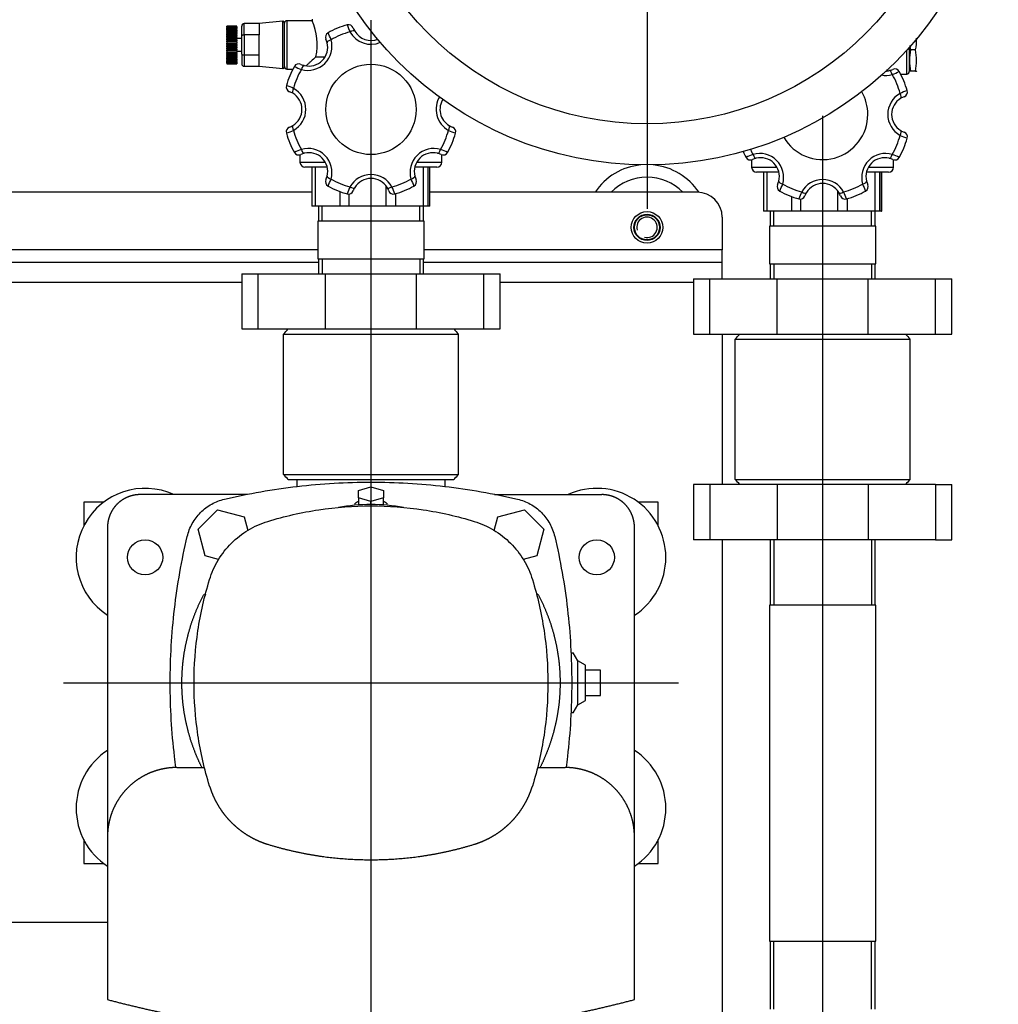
# Model space of a CAD drawing. Extents: x -132501 to 411300, y -42818 to 427495.
# Tile 287 of 330: x 249304 to 249694, y 241801 to 242193. Entities that reach past the tile are written whole.
import ezdxf

# ---------------------------------------------------------------- set-up
doc = ezdxf.new("R2010")
doc.units = 0
doc.header["$LTSCALE"] = 50
doc.linetypes.add('CENTER2', pattern=[28.575, 19.05, -3.175, 3.175, -3.175])
for name, color, linetype in [('1_ZOLL_OVALFLANS', 7, 'CONTINUOUS'), ('91040183_---', 7, 'CONTINUOUS'), ('91069235_FT_FUßB', 7, 'CONTINUOUS'), ('96052833_-_FT_DO', 7, 'CONTINUOUS'), ('96053355_-_FT_NI', 7, 'CONTINUOUS'), ('96055565_-_VIBRA', 7, 'CONTINUOUS'), ('96308586', 7, 'CONTINUOUS'), ('96402776_BLECHSC', 7, 'CONTINUOUS'), ('96871164_DD_18_P', 7, 'CONTINUOUS'), ('97823497_-_HAHN-', 7, 'CONTINUOUS'), ('97823500_-_VENTI', 7, 'CONTINUOUS'), ('__DEFILE04.EMEA.', 7, 'CONTINUOUS'), ('BOLZEN_DIN_976_1', 7, 'CONTINUOUS'), ('CRIE_5-4_A_FLEXI', 7, 'CONTINUOUS'), ('Default', 7, 'CONTINUOUS'), ('SCHEIBE_DIN_125_', 7, 'CONTINUOUS')]:
    doc.layers.add(name, color=color, linetype=linetype)

# ---------------------------------------------------------------- blocks, each defined once
blk = doc.blocks.new('SEANNOT_GROUP8')
at = {"layer": 'Default', "color": 7, "linetype": 'CENTER2'}
blk.add_line((115.388, 114.321), (115.388, 82.821), dxfattribs=at)
blk = doc.blocks.new('SEANNOT_GROUP10')
at = {"layer": 'Default', "color": 7, "linetype": 'CENTER2'}
blk.add_line((104.388, 90.336), (104.388, 36.266), dxfattribs=at)
blk = doc.blocks.new('SEANNOT_GROUP12')
at = {"layer": 'Default', "color": 7, "linetype": 'CENTER2'}
blk.add_line((92.138, 63.936), (116.638, 63.936), dxfattribs=at)
blk = doc.blocks.new('SEANNOT_GROUP18')
at = {"layer": 'Default', "color": 7, "linetype": 'CENTER2'}
blk.add_line((122.388, 86.536), (122.388, 36.266), dxfattribs=at)
blk = doc.blocks.new('SE1')
at = {"layer": '1_ZOLL_OVALFLANS', "color": 7, "linetype": 'Continuous'}
for p, q in [((99.238, 80.236), (99.892, 80.236)), ((99.238, 80.236), (99.238, 78.036)), ((99.892, 80.236), (102.575, 80.236)), ((99.892, 78.036), (99.892, 80.236)), ((102.575, 80.236), (106.202, 80.236)), ((102.575, 78.036), (102.575, 80.236)), ((106.202, 80.236), (108.885, 80.236)), ((106.202, 78.036), (106.202, 80.236)), ((108.885, 80.236), (109.538, 80.236)), ((108.885, 78.036), (108.885, 80.236)), ((109.538, 78.036), (109.538, 80.236)), ((99.238, 78.036), (99.892, 78.036)), ((99.892, 78.036), (102.575, 78.036)), ((102.575, 78.036), (106.202, 78.036)), ((106.202, 78.036), (108.885, 78.036)), ((108.885, 78.036), (109.538, 78.036)), ((117.892, 71.836), (117.238, 71.836)), ((117.238, 71.836), (117.238, 69.636)), ((120.575, 71.836), (117.892, 71.836)), ((117.892, 71.836), (117.892, 69.636)), ((124.202, 71.836), (120.575, 71.836)), ((120.575, 71.836), (120.575, 69.636)), ((126.885, 71.836), (124.202, 71.836)), ((124.202, 71.836), (124.202, 69.636)), ((126.885, 71.836), (127.538, 71.836)), ((126.885, 71.836), (126.885, 69.636)), ((127.538, 69.636), (127.538, 71.836)), ((117.892, 69.636), (117.238, 69.636)), ((120.575, 69.636), (117.892, 69.636)), ((124.202, 69.636), (120.575, 69.636)), ((126.885, 69.636), (124.202, 69.636)), ((126.885, 69.636), (127.538, 69.636))]:
    blk.add_line(p, q, dxfattribs=at)
at = {"layer": '91040183_---', "color": 7, "linetype": 'Continuous'}
for p, q in [((100.901, 72.236), (100.901, 77.836)), ((100.901, 77.836), (107.876, 77.836)), ((107.876, 72.236), (107.876, 77.836)), ((100.901, 72.236), (107.876, 72.236)), ((101.092, 72.036), (107.685, 72.036))]:
    blk.add_line(p, q, dxfattribs=at)
for centre, start, end in [((94.209, 84.436), 315.3923, 317.0805), ((114.568, 84.436), 222.9195, 224.6077), ((94.209, 65.635), 42.9195, 44.6077), ((114.568, 65.635), 135.3923, 137.0805)]:
    blk.add_arc(centre, 9.399, start, end, dxfattribs=at)
at = {"layer": '91069235_FT_FUßB', "color": 7, "linetype": 'Continuous'}
blk.add_line((93.888, 54.386), (82.888, 54.386), dxfattribs=at)
at = {"layer": '96052833_-_FT_DO', "color": 7, "linetype": 'Continuous'}
for p, q in [((102.293, 82.936), (102.293, 82.336)), ((102.441, 82.336), (102.441, 82.936)), ((106.336, 82.336), (106.336, 82.936)), ((106.484, 82.336), (106.484, 82.936)), ((106.508, 82.336), (102.268, 82.336)), ((102.268, 82.336), (102.268, 80.836)), ((106.508, 80.836), (106.508, 82.336)), ((102.268, 80.836), (106.508, 80.836)), ((102.293, 80.836), (102.293, 80.236)), ((102.441, 80.836), (102.441, 80.236)), ((106.336, 80.836), (106.336, 80.236)), ((106.484, 80.236), (106.484, 80.836))]:
    blk.add_line(p, q, dxfattribs=at)
at = {"layer": '96053355_-_FT_NI', "color": 7, "linetype": 'Continuous'}
for p, q in [((120.293, 69.636), (120.293, 67.036)), ((120.441, 69.636), (120.441, 67.036)), ((124.336, 69.636), (124.336, 67.036)), ((124.484, 67.036), (124.484, 69.636)), ((124.508, 67.036), (120.268, 67.036)), ((120.268, 67.036), (120.268, 53.636)), ((124.508, 53.636), (124.508, 67.036)), ((120.268, 53.636), (124.508, 53.636)), ((120.293, 53.636), (120.293, 50.936)), ((120.441, 50.936), (120.441, 53.636)), ((124.336, 50.936), (124.336, 53.636)), ((124.484, 50.936), (124.484, 53.636))]:
    blk.add_line(p, q, dxfattribs=at)
at = {"layer": '96055565_-_VIBRA', "color": 7, "linetype": 'Continuous'}
for radius, start, end in [(2.5, 95.785, 145.9442), (2.5, 33.982, 84.215), (2, 44.427, 135.573)]:
    blk.add_arc((115.388, 82.086), radius, start, end, dxfattribs=at)
at = {"layer": '96308586', "color": 7, "linetype": 'Continuous'}
for p, q in [((102.037, 83.486), (74.74, 83.486)), ((117.388, 83.486), (106.74, 83.486)), ((118.388, 82.486), (118.388, 81.186)), ((102.268, 81.186), (74.508, 81.186)), ((118.388, 81.186), (106.508, 81.186)), ((118.388, 80.686), (118.388, 81.186)), ((102.293, 80.686), (74.484, 80.686)), ((118.388, 80.686), (106.484, 80.686)), ((118.388, 80.036), (118.388, 80.686)), ((99.238, 79.886), (77.538, 79.886)), ((117.238, 79.886), (109.538, 79.886)), ((118.388, 77.836), (118.388, 71.836)), ((93.738, 71.136), (92.938, 71.136)), ((92.938, 71.136), (92.938, 70.185)), ((115.838, 71.136), (115.038, 71.136)), ((115.838, 70.185), (115.838, 71.136)), ((118.388, 69.636), (118.388, 49.832)), ((92.938, 57.687), (92.938, 56.736)), ((115.838, 56.736), (115.838, 57.687)), ((92.938, 56.736), (93.738, 56.736)), ((115.038, 56.736), (115.838, 56.736))]:
    blk.add_line(p, q, dxfattribs=at)
blk.add_circle((115.388, 82.086), 0.625, dxfattribs=at)
blk.add_arc((117.388, 82.486), 1, 0, 90, dxfattribs=at)
at = {"layer": '96402776_BLECHSC', "color": 7, "linetype": 'Continuous'}
for centre, start, end in [((95.388, 68.936), 65.38, 236.9443), ((113.388, 68.936), 0, 114.62), ((113.388, 68.936), 303.0557, 0), ((95.388, 58.936), 123.0557, 236.9443), ((113.388, 58.936), 0, 56.9443), ((113.388, 58.936), 303.0557, 0)]:
    blk.add_arc(centre, 2.75, start, end, dxfattribs=at)
at = {"layer": '96871164_DD_18_P', "color": 7, "linetype": 'Continuous'}
for radius in [14, 12.36]:
    blk.add_circle((115.388, 98.571), radius, dxfattribs=at)
at = {"layer": '97823497_-_HAHN-', "color": 7, "linetype": 'Continuous'}
for p, q in [((101.038, 90.321), (101.038, 88.391)), ((102.038, 90.321), (101.038, 90.321)), ((102.038, 90.386), (102.038, 90.321)), ((100.938, 88.491), (100.938, 90.221)), ((102.195, 88.886), (102.542, 88.886)), ((101.038, 88.391), (101.278, 88.391)), ((101.558, 84.977), (101.558, 84.686)), ((107.218, 84.686), (107.218, 84.977)), ((101.558, 84.686), (102.554, 84.686)), ((102.62, 84.486), (101.758, 84.486)), ((102.037, 84.486), (102.037, 82.936)), ((102.163, 84.486), (102.163, 82.936)), ((107.018, 84.486), (106.166, 84.486)), ((106.239, 84.686), (107.218, 84.686)), ((106.482, 82.936), (106.482, 84.486)), ((106.649, 84.486), (106.649, 82.936)), ((106.739, 82.936), (106.739, 84.486)), ((106.74, 82.936), (106.74, 84.486)), ((104.999, 82.936), (104.999, 83.718)), ((103.158, 82.936), (103.158, 83.509)), ((103.503, 83.409), (103.503, 82.936)), ((105.361, 83.424), (105.361, 82.936)), ((102.163, 82.936), (102.037, 82.936)), ((103.158, 82.936), (102.163, 82.936)), ((103.503, 82.936), (103.158, 82.936)), ((104.999, 82.936), (103.503, 82.936)), ((105.361, 82.936), (104.999, 82.936)), ((106.482, 82.936), (105.361, 82.936)), ((106.649, 82.936), (106.482, 82.936)), ((106.739, 82.936), (106.649, 82.936)), ((106.739, 82.936), (106.74, 82.936))]:
    blk.add_line(p, q, dxfattribs=at)
blk.add_circle((104.388, 86.786), 1.8, dxfattribs=at)
for centre, radius, start, end in [((101.038, 90.221), 0.1, 90, 180), ((99.915, 89.363), 2.329, 348.1648, 24.2701), ((104.388, 86.786), 3.5, 105.7062, 119.2938), ((104.388, 86.786), 3.2, 105.1405, 119.8595), ((103.495, 89.963), 0.2, 19.8906, 105.7062), ((105.916, 90.978), 2.608, 198.3989, 205.0326), ((104.388, 90.336), 0.955, 208.8805, 293.3013), ((104.388, 90.286), 0.75, 199.8906, 210.9306), ((104.388, 90.286), 0.75, 210.9306, 291.9204), ((101.878, 89.296), 0.955, 253.8805, 16.1195), ((102.774, 89.664), 0.2, 119.2938, 205.1094), ((101.914, 89.261), 0.75, 14.0694, 25.1094), ((100.343, 88.67), 2.609, 19.9677, 26.6008), ((101.914, 89.261), 0.75, 255.9306, 14.0694), ((101.038, 88.491), 0.1, 180, 270), ((104.388, 86.786), 3.5, 150.7062, 164.2938), ((104.388, 86.786), 3.2, 150.1405, 164.8595), ((101.51, 88.4), 0.2, 64.8906, 150.7062), ((102.504, 90.83), 2.608, 243.3989, 250.0326), ((101.914, 89.261), 0.75, 244.8906, 255.9306), ((101.212, 87.679), 0.2, 164.2938, 250.1094), ((100.196, 85.258), 2.609, 64.9677, 71.6008), ((100.838, 86.786), 0.955, 298.8805, 61.1195), ((100.888, 86.786), 0.75, 59.0694, 70.1094), ((100.888, 86.786), 0.75, 300.9306, 59.0694), ((107.938, 86.786), 0.955, 147.3657, 241.1195), ((107.888, 86.786), 0.75, 146.2719, 239.0694), ((101.212, 85.892), 0.2, 109.8906, 195.7062), ((100.196, 88.313), 2.608, 288.3989, 295.0326), ((100.888, 86.786), 0.75, 289.8906, 300.9306), ((104.388, 86.786), 3.2, 195.1405, 209.8595), ((104.388, 86.786), 3.2, 330.1405, 344.8595), ((108.581, 88.313), 2.609, 244.9677, 251.6008), ((107.888, 86.786), 0.75, 239.0694, 250.1094), ((107.565, 85.892), 0.2, 344.2938, 70.1094), ((104.388, 86.786), 3.5, 195.7062, 209.2938), ((104.388, 86.786), 3.5, 330.7062, 344.2938), ((102.504, 82.741), 2.609, 109.9677, 116.6008), ((101.878, 84.276), 0.955, 343.8805, 106.1195), ((106.899, 84.276), 0.955, 73.8805, 196.1195), ((106.273, 82.741), 2.608, 63.3989, 70.0326), ((101.51, 85.171), 0.2, 209.2938, 295.1094), ((101.914, 84.311), 0.75, 104.0694, 115.1094), ((101.914, 84.311), 0.75, 345.9306, 104.0694), ((106.863, 84.311), 0.75, 75.9306, 194.0694), ((106.863, 84.311), 0.75, 64.8906, 75.9306), ((107.266, 85.171), 0.2, 244.8906, 330.7062), ((101.758, 84.686), 0.2, 180, 270), ((107.018, 84.686), 0.2, 270, 0), ((102.774, 83.908), 0.2, 154.8906, 240.7062), ((101.914, 84.311), 0.75, 334.8906, 345.9306), ((100.344, 84.901), 2.608, 333.3989, 340.0326), ((104.388, 86.786), 3.2, 240.1405, 254.8595), ((104.388, 83.236), 0.955, 28.8805, 151.1195), ((104.388, 83.286), 0.75, 30.9306, 149.0694), ((104.388, 86.786), 3.2, 285.1405, 299.8595), ((108.433, 84.901), 2.609, 199.9677, 206.6008), ((106.003, 83.908), 0.2, 299.2938, 25.1094), ((106.863, 84.311), 0.75, 194.0694, 205.1094), ((104.388, 86.786), 3.5, 240.7062, 254.2938), ((105.916, 82.593), 2.609, 154.9677, 161.6008), ((104.388, 83.286), 0.75, 149.0694, 160.1094), ((104.388, 83.286), 0.75, 19.8906, 30.9306), ((102.861, 82.593), 2.608, 18.3989, 25.0326), ((104.388, 86.786), 3.5, 285.7062, 299.2938), ((103.495, 83.609), 0.2, 254.2938, 340.1094), ((105.282, 83.609), 0.2, 199.8906, 285.7062)]:
    blk.add_arc(centre, radius, start, end, dxfattribs=at)
for centre, major_axis, start_param, end_param in [((103.573, 89.797), (-0.172, -0.103), 3.141593, 4.603327), ((102.835, 89.492), (0.194, 0.049), 1.679859, 3.141593), ((101.683, 88.339), (-0.049, -0.194), 3.141593, 4.603327), ((101.377, 87.601), (-0.103, -0.172), 4.821451, 6.283185), ((101.377, 85.971), (0.103, -0.172), 3.141593, 4.603327), ((107.4, 85.971), (-0.103, -0.172), 1.679859, 3.141593), ((101.683, 85.232), (-0.049, 0.194), 1.679859, 3.141593), ((107.094, 85.232), (0.049, 0.194), 3.141593, 4.603327), ((102.835, 84.08), (0.194, -0.049), 3.141593, 4.603327), ((105.942, 84.08), (-0.194, -0.049), 1.679859, 3.141593), ((103.573, 83.774), (-0.172, 0.103), 1.679859, 3.141593), ((105.203, 83.774), (0.172, 0.103), 3.141593, 4.603327)]:
    blk.add_ellipse(centre, major_axis=major_axis, ratio=0.387206, start_param=start_param, end_param=end_param, dxfattribs=at)
blk.add_open_spline([(102.195, 88.886), (102.128, 88.822), (102.064, 88.762), (101.972, 88.677), (101.942, 88.649), (101.885, 88.596), (101.857, 88.572), (101.82, 88.537), (101.808, 88.527), (101.796, 88.516)], degree=3, knots=[0, 0, 0, 0, 0.125, 0.125, 0.1875, 0.1875, 0.25, 0.25, 0.2801282, 0.2801282, 0.2801282, 0.2801282], dxfattribs=at)
at = {"layer": '97823500_-_VENTI', "color": 7, "linetype": 'Continuous'}
for p, q in [((100.873, 90.3), (99.928, 90.206)), ((100.873, 88.411), (100.873, 90.3)), ((100.928, 90.251), (100.928, 88.461)), ((98.638, 90.105), (98.638, 90.103)), ((99.038, 90.105), (98.638, 90.105)), ((98.638, 90.096), (98.638, 90.103)), ((98.638, 90.103), (99.038, 90.103)), ((98.638, 90.096), (98.638, 90.088)), ((99.038, 90.096), (98.638, 90.096)), ((98.638, 90.076), (98.638, 90.088)), ((98.638, 90.088), (99.038, 90.088)), ((98.638, 90.076), (98.638, 90.062)), ((99.038, 90.076), (98.638, 90.076)), ((98.638, 90.044), (98.638, 90.062)), ((98.638, 90.062), (99.038, 90.062)), ((98.638, 90.044), (98.638, 90.025)), ((99.038, 90.044), (98.638, 90.044)), ((98.638, 90.001), (98.638, 90.025)), ((98.638, 90.025), (99.038, 90.025)), ((98.638, 90.001), (98.638, 89.977)), ((99.038, 90.001), (98.638, 90.001)), ((98.638, 89.947), (98.638, 89.977)), ((98.638, 89.977), (99.038, 89.977)), ((98.638, 89.947), (98.638, 89.919)), ((99.038, 89.947), (98.638, 89.947)), ((98.638, 89.885), (98.638, 89.919)), ((98.638, 89.919), (99.038, 89.919)), ((98.638, 89.885), (98.638, 89.853)), ((99.038, 89.885), (98.638, 89.885)), ((98.638, 89.814), (98.638, 89.853)), ((98.638, 89.853), (99.038, 89.853)), ((99.038, 90.105), (99.038, 90.103)), ((99.038, 90.096), (99.038, 90.103)), ((99.038, 90.096), (99.038, 90.088)), ((99.038, 90.076), (99.038, 90.088)), ((99.038, 90.076), (99.038, 90.062)), ((99.038, 90.044), (99.038, 90.062)), ((99.038, 90.044), (99.038, 90.025)), ((99.038, 90.001), (99.038, 90.025)), ((99.038, 90.001), (99.038, 89.977)), ((99.038, 89.947), (99.038, 89.977)), ((99.038, 89.947), (99.038, 89.919)), ((99.038, 89.885), (99.038, 89.919)), ((99.038, 89.885), (99.038, 89.853)), ((99.038, 89.814), (99.038, 89.853)), ((99.238, 89.73), (99.238, 90.106)), ((99.338, 89.756), (99.338, 90.206)), ((99.928, 90.206), (99.338, 90.206)), ((99.928, 90.206), (99.928, 89.756)), ((100.938, 90.206), (100.928, 90.206)), ((98.638, 89.814), (98.638, 89.779)), ((99.038, 89.814), (98.638, 89.814)), ((98.638, 89.736), (98.638, 89.779)), ((98.638, 89.779), (99.038, 89.779)), ((98.638, 89.736), (98.638, 89.698)), ((99.038, 89.736), (98.638, 89.736)), ((98.638, 89.652), (98.638, 89.698)), ((98.638, 89.698), (99.038, 89.698)), ((98.638, 89.652), (98.638, 89.611)), ((99.038, 89.652), (98.638, 89.652)), ((98.638, 89.564), (98.638, 89.611)), ((98.638, 89.611), (99.038, 89.611)), ((98.638, 89.564), (98.638, 89.521)), ((99.038, 89.564), (98.638, 89.564)), ((98.638, 89.472), (98.638, 89.521)), ((98.638, 89.521), (99.038, 89.521)), ((98.638, 89.472), (98.638, 89.428)), ((99.038, 89.472), (98.638, 89.472)), ((99.038, 89.814), (99.038, 89.779)), ((99.038, 89.736), (99.038, 89.779)), ((99.038, 89.736), (99.038, 89.698)), ((99.038, 89.652), (99.038, 89.698)), ((99.038, 89.652), (99.038, 89.611)), ((99.038, 89.564), (99.038, 89.611)), ((99.238, 89.606), (99.038, 89.606)), ((99.038, 89.564), (99.038, 89.521)), ((99.038, 89.472), (99.038, 89.521)), ((99.038, 89.472), (99.038, 89.428)), ((99.238, 88.982), (99.238, 89.73)), ((99.928, 89.756), (99.338, 89.756)), ((99.338, 89.756), (99.338, 88.956)), ((99.928, 88.956), (99.928, 89.756)), ((100.938, 89.756), (100.928, 89.756)), ((98.638, 89.378), (98.638, 89.428)), ((98.638, 89.428), (99.038, 89.428)), ((98.638, 89.378), (98.638, 89.334)), ((99.038, 89.378), (98.638, 89.378)), ((98.638, 89.284), (98.638, 89.334)), ((98.638, 89.334), (99.038, 89.334)), ((98.638, 89.284), (98.638, 89.24)), ((99.038, 89.284), (98.638, 89.284)), ((98.638, 89.191), (98.638, 89.24)), ((98.638, 89.24), (99.038, 89.24)), ((98.638, 89.191), (98.638, 89.148)), ((99.038, 89.191), (98.638, 89.191)), ((98.638, 89.1), (98.638, 89.148)), ((98.638, 89.148), (99.038, 89.148)), ((98.638, 89.1), (98.638, 89.059)), ((99.038, 89.1), (98.638, 89.1)), ((99.038, 89.378), (99.038, 89.428)), ((99.038, 89.378), (99.038, 89.334)), ((99.038, 89.284), (99.038, 89.334)), ((99.038, 89.284), (99.038, 89.24)), ((99.038, 89.191), (99.038, 89.24)), ((99.038, 89.191), (99.038, 89.148)), ((99.038, 89.1), (99.038, 89.148)), ((99.038, 89.106), (99.238, 89.106)), ((99.038, 89.1), (99.038, 89.059)), ((98.638, 89.014), (98.638, 89.059)), ((98.638, 89.059), (99.038, 89.059)), ((98.638, 89.014), (98.638, 88.975)), ((99.038, 89.014), (98.638, 89.014)), ((98.638, 88.933), (98.638, 88.975)), ((98.638, 88.975), (99.038, 88.975)), ((98.638, 88.933), (98.638, 88.897)), ((99.038, 88.933), (98.638, 88.933)), ((98.638, 88.859), (98.638, 88.897)), ((98.638, 88.897), (99.038, 88.897)), ((98.638, 88.859), (98.638, 88.826)), ((99.038, 88.859), (98.638, 88.859)), ((98.638, 88.792), (98.638, 88.826)), ((98.638, 88.826), (99.038, 88.826)), ((98.638, 88.792), (98.638, 88.764)), ((99.038, 88.792), (98.638, 88.792)), ((98.638, 88.735), (98.638, 88.764)), ((98.638, 88.764), (99.038, 88.764)), ((98.638, 88.735), (98.638, 88.711)), ((99.038, 88.735), (98.638, 88.735)), ((98.638, 88.687), (98.638, 88.711)), ((98.638, 88.711), (99.038, 88.711)), ((98.638, 88.687), (98.638, 88.668)), ((99.038, 88.687), (98.638, 88.687)), ((99.038, 89.014), (99.038, 89.059)), ((99.038, 89.014), (99.038, 88.975)), ((99.038, 88.933), (99.038, 88.975)), ((99.038, 88.933), (99.038, 88.897)), ((99.038, 88.859), (99.038, 88.897)), ((99.038, 88.859), (99.038, 88.826)), ((99.038, 88.792), (99.038, 88.826)), ((99.038, 88.792), (99.038, 88.764)), ((99.038, 88.735), (99.038, 88.764)), ((99.038, 88.735), (99.038, 88.711)), ((99.038, 88.687), (99.038, 88.711)), ((99.038, 88.687), (99.038, 88.668)), ((99.238, 88.982), (99.238, 88.606)), ((99.338, 88.956), (99.928, 88.956)), ((99.338, 88.956), (99.338, 88.506)), ((99.928, 88.506), (99.928, 88.956)), ((100.928, 88.956), (100.938, 88.956)), ((98.638, 88.65), (98.638, 88.668)), ((98.638, 88.668), (99.038, 88.668)), ((98.638, 88.65), (98.638, 88.636)), ((99.038, 88.65), (98.638, 88.65)), ((98.638, 88.624), (98.638, 88.636)), ((98.638, 88.636), (99.038, 88.636)), ((98.638, 88.624), (98.638, 88.615)), ((99.038, 88.624), (98.638, 88.624)), ((98.638, 88.609), (98.638, 88.615)), ((98.638, 88.615), (99.038, 88.615)), ((98.638, 88.609), (98.638, 88.606)), ((99.038, 88.609), (98.638, 88.609)), ((98.638, 88.606), (99.038, 88.606)), ((99.038, 88.65), (99.038, 88.668)), ((99.038, 88.65), (99.038, 88.636)), ((99.038, 88.624), (99.038, 88.636)), ((99.038, 88.624), (99.038, 88.615)), ((99.038, 88.609), (99.038, 88.615)), ((99.038, 88.609), (99.038, 88.606)), ((99.338, 88.506), (99.928, 88.506)), ((99.928, 88.506), (100.873, 88.411)), ((100.928, 88.506), (100.938, 88.506))]:
    blk.add_line(p, q, dxfattribs=at)
for centre, radius, start, end in [((100.878, 90.251), 0.05, 0, 95.7106), ((99.338, 90.106), 0.1, 90, 180), ((99.338, 88.606), 0.1, 180, 270), ((100.878, 88.461), 0.05, 264.2894, 0)]:
    blk.add_arc(centre, radius, start, end, dxfattribs=at)
for points in [[(99.238, 89.73), (99.238, 89.733), (99.241, 89.737), (99.251, 89.743), (99.258, 89.746), (99.276, 89.751), (99.287, 89.753), (99.312, 89.755), (99.325, 89.756), (99.338, 89.756)], [(99.238, 88.982), (99.238, 88.978), (99.241, 88.975), (99.251, 88.969), (99.258, 88.966), (99.276, 88.961), (99.287, 88.959), (99.312, 88.956), (99.325, 88.956), (99.338, 88.956)]]:
    blk.add_open_spline(points, degree=3, knots=[0, 0, 0, 0, 0.25, 0.25, 0.5, 0.5, 0.75, 0.75, 1, 1, 1, 1], dxfattribs=at)
at = {"layer": '__DEFILE04.EMEA.', "color": 7, "linetype": 'Continuous'}
for p, q in [((125.738, 88.191), (125.738, 89.143)), ((125.838, 89.254), (125.838, 88.291)), ((126.088, 89.156), (125.888, 89.156)), ((125.838, 88.324), (125.845, 88.306)), ((125.888, 88.306), (125.845, 88.306)), ((126.088, 88.306), (125.888, 88.306)), ((126.088, 88.306), (126.132, 88.306)), ((126.132, 88.306), (126.138, 88.324)), ((125.499, 88.191), (125.738, 88.191)), ((119.558, 84.777), (119.558, 84.486)), ((125.218, 84.486), (125.218, 84.777)), ((119.558, 84.486), (120.545, 84.486)), ((124.243, 84.486), (125.218, 84.486)), ((120.62, 84.286), (119.758, 84.286)), ((120.037, 84.286), (120.037, 82.736)), ((120.163, 84.286), (120.163, 82.736)), ((125.018, 84.286), (124.161, 84.286)), ((124.482, 82.736), (124.482, 84.286)), ((124.649, 84.286), (124.649, 82.736)), ((124.739, 82.736), (124.739, 84.286)), ((124.74, 82.736), (124.74, 84.286)), ((121.158, 82.736), (121.158, 83.309)), ((121.503, 83.209), (121.503, 82.736)), ((122.999, 82.736), (122.999, 83.518)), ((123.361, 83.224), (123.361, 82.736)), ((120.163, 82.736), (120.037, 82.736)), ((121.158, 82.736), (120.163, 82.736)), ((120.293, 82.736), (120.293, 82.136)), ((120.441, 82.136), (120.441, 82.736)), ((121.503, 82.736), (121.158, 82.736)), ((122.999, 82.736), (121.503, 82.736)), ((123.361, 82.736), (122.999, 82.736)), ((124.482, 82.736), (123.361, 82.736)), ((124.336, 82.136), (124.336, 82.736)), ((124.649, 82.736), (124.482, 82.736)), ((124.484, 82.136), (124.484, 82.736)), ((124.739, 82.736), (124.649, 82.736)), ((124.739, 82.736), (124.74, 82.736)), ((124.508, 82.136), (120.268, 82.136)), ((120.268, 82.136), (120.268, 80.636)), ((124.508, 80.636), (124.508, 82.136)), ((120.268, 80.636), (124.508, 80.636)), ((120.293, 80.636), (120.293, 80.036)), ((120.441, 80.636), (120.441, 80.036)), ((124.336, 80.636), (124.336, 80.036)), ((124.484, 80.036), (124.484, 80.636)), ((117.238, 80.036), (117.892, 80.036)), ((117.238, 80.036), (117.238, 77.836)), ((117.892, 80.036), (120.575, 80.036)), ((117.892, 77.836), (117.892, 80.036)), ((120.575, 80.036), (124.202, 80.036)), ((120.575, 77.836), (120.575, 80.036)), ((124.202, 80.036), (126.885, 80.036)), ((124.202, 77.836), (124.202, 80.036)), ((126.885, 80.036), (127.538, 80.036)), ((126.885, 77.836), (126.885, 80.036)), ((127.538, 77.836), (127.538, 80.036)), ((117.238, 77.836), (117.892, 77.836)), ((117.892, 77.836), (120.575, 77.836)), ((120.575, 77.836), (124.202, 77.836)), ((124.202, 77.836), (126.885, 77.836)), ((126.885, 77.836), (127.538, 77.836)), ((118.901, 72.036), (118.901, 77.636)), ((118.901, 77.636), (125.876, 77.636)), ((125.876, 72.036), (125.876, 77.636)), ((118.901, 72.036), (125.876, 72.036))]:
    blk.add_line(p, q, dxfattribs=at)
for centre, radius, start, end in [((124.031, 89.581), 2.1, 348.3265, 1.2353), ((124.031, 89.581), 2.1, 348.3265, 1.2036), ((127.945, 88.731), 2.1, 168.3265, 191.6735), ((127.945, 88.731), 2.1, 168.3265, 191.6735), ((127.945, 89.581), 2.1, 186.7372, 191.6735), ((127.945, 89.581), 2.1, 186.7511, 191.6735), ((124.031, 88.731), 2.1, 348.3265, 11.6735), ((124.031, 88.731), 2.1, 348.3265, 11.6735), ((124.863, 89.061), 0.75, 272.2962, 284.0694), ((124.863, 89.061), 0.75, 284.0694, 295.1094), ((124.273, 90.631), 2.609, 289.9677, 296.6008), ((125.266, 88.2), 0.2, 29.2938, 115.1094), ((122.388, 86.586), 3.5, 15.7062, 29.2938), ((125.738, 88.291), 0.1, 270, 0), ((124.899, 89.096), 0.955, 259.3239, 286.1195), ((122.388, 86.586), 3.2, 15.1405, 29.8595), ((126.581, 85.058), 2.608, 108.3989, 115.0326), ((125.565, 87.479), 0.2, 289.8906, 15.7062), ((122.388, 86.586), 1.8, 0, 30.1503), ((125.938, 86.586), 0.955, 118.8805, 241.1195), ((125.888, 86.586), 0.75, 120.9306, 239.0694), ((125.888, 86.586), 0.75, 109.8906, 120.9306), ((122.388, 86.586), 1.8, 210.425, 0), ((125.888, 86.586), 0.75, 239.0694, 250.1094), ((122.388, 86.586), 3.2, 330.1405, 344.8595), ((122.388, 86.586), 3.5, 330.7062, 344.2938), ((126.581, 88.113), 2.609, 244.9677, 251.6008), ((125.565, 85.692), 0.2, 344.2938, 70.1094), ((122.388, 86.586), 3.2, 205.8453, 209.8595), ((122.388, 86.586), 3.5, 205.0375, 209.2938), ((120.504, 82.541), 2.609, 109.9677, 116.6008), ((119.51, 84.971), 0.2, 209.2938, 295.1094), ((119.914, 84.111), 0.75, 104.0694, 115.1094), ((119.878, 84.076), 0.955, 343.8805, 106.1195), ((119.914, 84.111), 0.75, 345.9306, 104.0694), ((124.899, 84.076), 0.955, 73.8805, 196.1195), ((124.863, 84.111), 0.75, 75.9306, 194.0694), ((124.863, 84.111), 0.75, 64.8906, 75.9306), ((124.273, 82.541), 2.608, 63.3989, 70.0326), ((125.266, 84.971), 0.2, 244.8906, 330.7062), ((119.758, 84.486), 0.2, 180, 270), ((125.018, 84.486), 0.2, 270, 0), ((122.388, 83.036), 0.955, 28.8805, 151.1195), ((120.774, 83.708), 0.2, 154.8906, 240.7062), ((119.914, 84.111), 0.75, 334.8906, 345.9306), ((118.344, 84.701), 2.608, 333.3989, 340.0326), ((122.388, 86.586), 3.2, 240.1405, 254.8595), ((122.388, 83.086), 0.75, 30.9306, 149.0694), ((122.388, 86.586), 3.2, 285.1405, 299.8595), ((126.433, 84.701), 2.609, 199.9677, 206.6008), ((124.003, 83.708), 0.2, 299.2938, 25.1094), ((124.863, 84.111), 0.75, 194.0694, 205.1094), ((122.388, 86.586), 3.5, 240.7062, 254.2938), ((123.916, 82.393), 2.609, 154.9677, 161.6008), ((121.495, 83.409), 0.2, 254.2938, 340.1094), ((122.388, 83.086), 0.75, 149.0694, 160.1094), ((122.388, 83.086), 0.75, 19.8906, 30.9306), ((123.282, 83.409), 0.2, 199.8906, 285.7062), ((120.861, 82.393), 2.608, 18.3989, 25.0326), ((122.388, 86.586), 3.5, 285.7062, 299.2938), ((112.209, 84.236), 9.399, 315.3923, 317.0805), ((132.568, 84.236), 9.399, 222.9195, 224.6077), ((112.209, 65.435), 9.399, 42.9195, 44.6077), ((132.568, 65.435), 9.399, 135.3923, 137.0805)]:
    blk.add_arc(centre, radius, start, end, dxfattribs=at)
for centre, major_axis, start_param, end_param in [((125.094, 88.139), (0.049, -0.194), 1.679859, 3.141593), ((125.4, 87.401), (-0.103, 0.172), 3.141593, 4.603327), ((125.4, 85.771), (-0.103, -0.172), 1.679859, 3.141593), ((119.683, 85.032), (-0.049, 0.194), 1.679859, 3.141593), ((125.094, 85.032), (0.049, 0.194), 3.141593, 4.603327), ((120.835, 83.88), (0.194, -0.049), 3.141593, 4.603327), ((123.942, 83.88), (-0.194, -0.049), 1.679859, 3.141593), ((121.573, 83.574), (-0.172, 0.103), 1.679859, 3.141593), ((123.203, 83.574), (0.172, 0.103), 3.141593, 4.603327)]:
    blk.add_ellipse(centre, major_axis=major_axis, ratio=0.387206, start_param=start_param, end_param=end_param, dxfattribs=at)
blk.add_open_spline([(124.971, 88.325), (124.963, 88.333), (124.954, 88.34), (124.943, 88.35), (124.941, 88.352), (124.938, 88.354)], degree=3, knots=[0.72902496, 0.72902496, 0.72902496, 0.72902496, 0.75, 0.75, 0.75584836, 0.75584836, 0.75584836, 0.75584836], dxfattribs=at)
at = {"layer": 'BOLZEN_DIN_976_1', "color": 7, "linetype": 'Continuous'}
blk.add_circle((115.388, 82.086), 0.5, dxfattribs=at)
blk.add_circle((115.388, 82.086), 0.5, dxfattribs=at)
blk.add_arc((115.388, 82.086), 0.408, 255, 195, dxfattribs=at)
at = {"layer": 'CRIE_5-4_A_FLEXI', "color": 7, "linetype": 'Continuous'}
for p, q in [((101.438, 72.036), (101.438, 71.745)), ((107.338, 71.745), (107.338, 72.036)), ((99.469, 71.436), (95.188, 71.436)), ((103.888, 71.597), (104.388, 71.742)), ((103.888, 71.309), (103.888, 71.597)), ((104.388, 71.742), (104.888, 71.597)), ((104.888, 71.597), (104.888, 71.309)), ((109.308, 71.436), (113.588, 71.436)), ((103.888, 71.309), (103.888, 71.022)), ((104.388, 71.164), (103.888, 71.309)), ((104.888, 71.309), (104.388, 71.164)), ((104.388, 71.055), (104.388, 71.164)), ((104.888, 71.022), (104.888, 71.309)), ((97.495, 70.053), (98.271, 70.829)), ((98.271, 70.829), (99.33, 70.545)), ((109.446, 70.545), (110.506, 70.829)), ((110.506, 70.829), (111.282, 70.053)), ((99.33, 70.545), (99.475, 70.006)), ((109.302, 70.006), (109.446, 70.545)), ((93.888, 70.136), (93.888, 57.801)), ((97.779, 68.994), (97.495, 70.053)), ((111.282, 70.053), (110.998, 68.994)), ((114.888, 57.801), (114.888, 70.136)), ((98.318, 68.849), (97.779, 68.994)), ((110.998, 68.994), (110.459, 68.849)), ((97.735, 67.474), (97.8, 67.439)), ((111.042, 67.474), (110.977, 67.439)), ((112.347, 65.136), (112.452, 65.136)), ((112.638, 64.809), (112.452, 65.136)), ((112.638, 63.063), (112.638, 64.809)), ((112.939, 64.636), (112.638, 64.809)), ((112.938, 63.236), (112.938, 64.636)), ((113.538, 64.436), (112.938, 64.436)), ((113.538, 63.936), (113.538, 64.436)), ((112.938, 63.936), (113.538, 63.936)), ((113.538, 63.436), (113.538, 63.936)), ((112.638, 63.063), (112.939, 63.236)), ((112.938, 63.436), (113.538, 63.436)), ((112.452, 62.736), (112.638, 63.063)), ((112.452, 62.736), (112.347, 62.736)), ((96.648, 60.561), (97.75, 60.561)), ((111.027, 60.561), (112.128, 60.561)), ((93.888, 57.801), (93.888, 51.316)), ((114.888, 51.316), (114.888, 57.801))]:
    blk.add_line(p, q, dxfattribs=at)
for centre in [(95.388, 68.936), (113.388, 68.936)]:
    blk.add_circle(centre, 0.7, dxfattribs=at)
for points, degree, knots in [([(98.555, 71.257), (99.509, 71.482), (100.477, 71.652), (102.426, 71.879), (103.407, 71.936), (105.369, 71.936), (106.351, 71.879), (108.299, 71.652), (109.267, 71.482), (110.222, 71.257)], 3, [0, 0, 0, 0, 0.25, 0.25, 0.5, 0.5, 0.75, 0.75, 1, 1, 1, 1]), ([(95.188, 71.436), (95.06, 71.436), (94.935, 71.411), (94.809, 71.386), (94.691, 71.337), (94.573, 71.288), (94.466, 71.217), (94.36, 71.146), (94.269, 71.055), (94.179, 70.965), (94.107, 70.858), (94.036, 70.752), (93.987, 70.633), (93.938, 70.515), (93.913, 70.389), (93.888, 70.264), (93.888, 70.136)], 2, [0, 0, 0, 0.125, 0.125, 0.25, 0.25, 0.375, 0.375, 0.5, 0.5, 0.625, 0.625, 0.75, 0.75, 0.875, 0.875, 1, 1, 1]), ([(114.888, 70.136), (114.888, 70.264), (114.863, 70.389), (114.838, 70.515), (114.789, 70.633), (114.74, 70.751), (114.669, 70.858), (114.598, 70.964), (114.508, 71.055), (114.417, 71.146), (114.311, 71.217), (114.204, 71.288), (114.086, 71.337), (113.968, 71.386), (113.842, 71.411), (113.717, 71.436), (113.588, 71.436)], 2, [0, 0, 0, 0.125, 0.125, 0.25, 0.25, 0.375, 0.375, 0.5, 0.5, 0.625, 0.625, 0.75, 0.75, 0.875, 0.875, 1, 1, 1]), ([(97.067, 69.77), (97.109, 69.949), (97.177, 70.123), (97.357, 70.445), (97.469, 70.594), (97.73, 70.855), (97.879, 70.968), (98.201, 71.147), (98.375, 71.215), (98.555, 71.257)], 3, [0, 0, 0, 0, 0.25, 0.25, 0.5, 0.5, 0.75, 0.75, 1, 1, 1, 1]), ([(110.222, 71.257), (110.402, 71.215), (110.576, 71.147), (110.898, 70.968), (111.047, 70.855), (111.308, 70.594), (111.42, 70.445), (111.6, 70.123), (111.667, 69.949), (111.71, 69.77)], 3, [0, 0, 0, 0, 0.25, 0.25, 0.5, 0.5, 0.75, 0.75, 1, 1, 1, 1]), ([(100.276, 70.37), (100.941, 70.574), (101.621, 70.728), (102.997, 70.934), (103.693, 70.986), (105.084, 70.986), (105.78, 70.934), (107.155, 70.728), (107.836, 70.574), (108.501, 70.37)], 3, [0, 0, 0, 0, 0.25, 0.25, 0.5, 0.5, 0.75, 0.75, 1, 1, 1, 1]), ([(97.954, 68.048), (98.037, 68.321), (98.154, 68.583), (98.447, 69.071), (98.624, 69.297), (99.027, 69.7), (99.253, 69.877), (99.741, 70.17), (100.004, 70.287), (100.276, 70.37)], 3, [0, 0, 0, 0, 0.25, 0.25, 0.5, 0.5, 0.75, 0.75, 1, 1, 1, 1]), ([(108.501, 70.37), (108.773, 70.287), (109.035, 70.17), (109.524, 69.877), (109.75, 69.7), (110.153, 69.297), (110.329, 69.071), (110.623, 68.583), (110.74, 68.321), (110.823, 68.048)], 3, [0, 0, 0, 0, 0.25, 0.25, 0.5, 0.5, 0.75, 0.75, 1, 1, 1, 1]), ([(96.614, 60.557), (96.594, 60.704), (96.576, 60.852), (96.445, 61.974), (96.388, 62.955), (96.388, 64.917), (96.445, 65.898), (96.672, 67.847), (96.842, 68.815), (97.067, 69.77)], 3, [0.2121347, 0.2121347, 0.2121347, 0.2121347, 0.25, 0.25, 0.5, 0.5, 0.75, 0.75, 1, 1, 1, 1]), ([(111.71, 69.77), (111.935, 68.815), (112.105, 67.847), (112.332, 65.898), (112.388, 64.917), (112.388, 62.955), (112.332, 61.974), (112.201, 60.852), (112.183, 60.704), (112.163, 60.557)], 3, [0, 0, 0, 0, 0.25, 0.25, 0.5, 0.5, 0.75, 0.75, 0.7878653, 0.7878653, 0.7878653, 0.7878653]), ([(97.954, 59.823), (97.75, 60.488), (97.596, 61.169), (97.39, 62.545), (97.338, 63.24), (97.338, 64.631), (97.39, 65.327), (97.596, 66.703), (97.75, 67.383), (97.954, 68.048)], 3, [0, 0, 0, 0, 0.25, 0.25, 0.5, 0.5, 0.75, 0.75, 1, 1, 1, 1]), ([(110.823, 68.048), (111.027, 67.383), (111.181, 66.703), (111.387, 65.327), (111.438, 64.631), (111.438, 63.24), (111.387, 62.545), (111.181, 61.169), (111.027, 60.488), (110.823, 59.823)], 3, [0, 0, 0, 0, 0.25, 0.25, 0.5, 0.5, 0.75, 0.75, 1, 1, 1, 1]), ([(97.653, 60.557), (97.486, 60.888), (97.353, 61.235), (97.188, 61.665), (97.077, 62.113), (96.965, 62.56), (96.909, 63.017), (96.853, 63.475), (96.853, 63.936), (96.853, 64.397), (96.909, 64.854), (96.965, 65.312), (97.077, 65.759), (97.188, 66.206), (97.353, 66.636), (97.518, 67.067), (97.735, 67.474)], 2, [0.0242544, 0.0242544, 0.0242544, 0.125, 0.125, 0.25, 0.25, 0.375, 0.375, 0.5, 0.5, 0.625, 0.625, 0.75, 0.75, 0.875, 0.875, 1, 1, 1]), ([(111.042, 67.474), (111.258, 67.067), (111.423, 66.636), (111.589, 66.206), (111.7, 65.759), (111.812, 65.312), (111.868, 64.854), (111.924, 64.397), (111.924, 63.936), (111.924, 63.475), (111.868, 63.017), (111.812, 62.56), (111.7, 62.113), (111.589, 61.666), (111.423, 61.235), (111.29, 60.888), (111.124, 60.557)], 2, [0, 0, 0, 0.125, 0.125, 0.25, 0.25, 0.375, 0.375, 0.5, 0.5, 0.625, 0.625, 0.75, 0.75, 0.875, 0.875, 0.9757476, 0.9757476, 0.9757476]), ([(96.648, 60.561), (96.377, 60.561), (96.11, 60.508), (95.843, 60.455), (95.592, 60.351), (95.341, 60.247), (95.115, 60.096), (94.889, 59.945), (94.697, 59.752), (94.505, 59.56), (94.354, 59.334), (94.203, 59.108), (94.098, 58.857), (93.994, 58.606), (93.941, 58.339), (93.888, 58.073), (93.888, 57.801)], 2, [0, 0, 0, 0.125, 0.125, 0.25, 0.25, 0.375, 0.375, 0.5, 0.5, 0.625, 0.625, 0.75, 0.75, 0.875, 0.875, 1, 1, 1]), ([(114.888, 57.801), (114.888, 58.073), (114.835, 58.339), (114.782, 58.606), (114.678, 58.857), (114.574, 59.108), (114.423, 59.334), (114.272, 59.56), (114.08, 59.752), (113.888, 59.945), (113.662, 60.096), (113.436, 60.247), (113.185, 60.351), (112.933, 60.455), (112.667, 60.508), (112.4, 60.561), (112.128, 60.561)], 2, [0, 0, 0, 0.125, 0.125, 0.25, 0.25, 0.375, 0.375, 0.5, 0.5, 0.625, 0.625, 0.75, 0.75, 0.875, 0.875, 1, 1, 1]), ([(97.954, 59.823), (98.016, 59.619), (98.103, 59.423), (98.19, 59.228), (98.301, 59.045), (98.411, 58.861), (98.543, 58.693), (98.674, 58.524), (98.826, 58.373), (98.977, 58.222), (99.145, 58.09), (99.314, 57.958), (99.497, 57.848), (99.681, 57.738), (99.876, 57.651), (100.071, 57.564), (100.276, 57.501)], 2, [0, 0, 0, 0.125, 0.125, 0.25, 0.25, 0.375, 0.375, 0.5, 0.5, 0.625, 0.625, 0.75, 0.75, 0.875, 0.875, 1, 1, 1]), ([(108.501, 57.501), (108.705, 57.564), (108.901, 57.651), (109.096, 57.738), (109.279, 57.848), (109.463, 57.958), (109.631, 58.09), (109.8, 58.222), (109.951, 58.373), (110.102, 58.524), (110.234, 58.693), (110.366, 58.861), (110.476, 59.045), (110.586, 59.228), (110.673, 59.423), (110.76, 59.619), (110.823, 59.823)], 2, [0, 0, 0, 0.125, 0.125, 0.25, 0.25, 0.375, 0.375, 0.5, 0.5, 0.625, 0.625, 0.75, 0.75, 0.875, 0.875, 1, 1, 1]), ([(100.276, 57.501), (101.276, 57.195), (102.309, 57.04), (103.343, 56.886), (104.388, 56.886), (105.434, 56.886), (106.467, 57.04), (107.501, 57.195), (108.501, 57.501)], 2, [0, 0, 0, 0.25, 0.25, 0.5, 0.5, 0.75, 0.75, 1, 1, 1]), ([(93.888, 51.316), (95.171, 50.973), (96.474, 50.714), (97.776, 50.455), (99.093, 50.282), (100.41, 50.109), (101.735, 50.022), (103.06, 49.936), (104.388, 49.936), (105.716, 49.936), (107.042, 50.022), (108.367, 50.109), (109.684, 50.282), (111, 50.455), (112.303, 50.714), (113.605, 50.973), (114.888, 51.316)], 2, [0, 0, 0, 0.125, 0.125, 0.25, 0.25, 0.375, 0.375, 0.5, 0.5, 0.625, 0.625, 0.75, 0.75, 0.875, 0.875, 1, 1, 1])]:
    blk.add_open_spline(points, degree=degree, knots=knots, dxfattribs=at)
for points in [[(103.093, 70.936), (103.52, 71.015), (103.954, 71.055), (104.388, 71.055)], [(103.729, 71.05), (103.763, 71.098), (103.817, 71.141), (103.887, 71.178)], [(104.388, 71.055), (104.823, 71.055), (105.257, 71.015), (105.684, 70.936)], [(104.89, 71.178), (104.96, 71.141), (105.014, 71.098), (105.048, 71.05)]]:
    blk.add_open_spline(points, degree=3, dxfattribs=at)
at = {"layer": 'SCHEIBE_DIN_125_', "color": 7, "linetype": 'Continuous'}
blk.add_circle((115.388, 82.086), 0.525, dxfattribs=at)

msp = doc.modelspace()

# ---------------------------------------------------------------- block references
at = {"layer": 'Default', "xscale": 10, "yscale": 10, "zscale": 10}
for name in ['SEANNOT_GROUP8', 'SE1', 'SEANNOT_GROUP10', 'SEANNOT_GROUP18', 'SEANNOT_GROUP12']:
    msp.add_blockref(name, (248399.7068, 241289.7787), dxfattribs=at)

doc.saveas('drawing.dxf')
